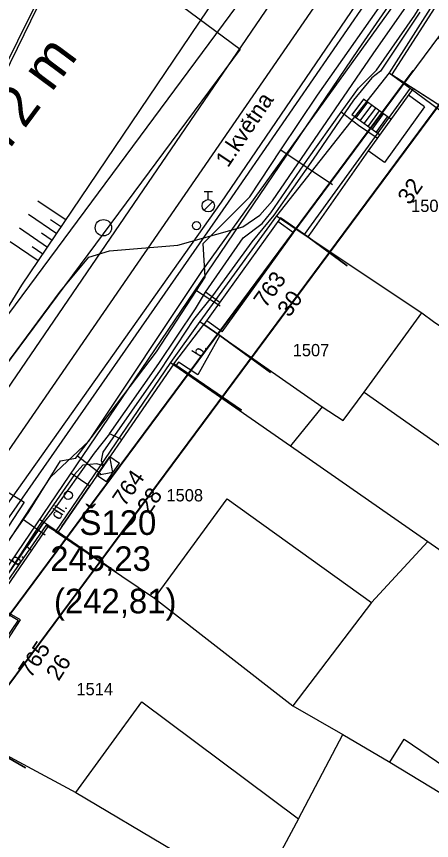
# Model space of a CAD drawing. Extents: x -601580 to 4, y -1204314 to 4.
# Drawn here: x -600275.8 to -600250.5, y -1203839.7 to -1203789.5 of the extents above; entities that cross this region are included whole.
import ezdxf

# ---------------------------------------------------------------- set-up
doc = ezdxf.new("R2010")
doc.units = 0
for name, color, linetype in [('00-EON NN', 7, 'Continuous'), ('00-INNOGY-NTL', 7, 'Continuous'), ('00-KN-HRANICE PARCEL', 7, 'Continuous'), ('00-KN-PARC. CISLA', 7, 'Continuous'), ('00-KN-VNITRNI KRESBA', 7, 'Continuous'), ('00-POLOHOPIS', 7, 'Continuous'), ('00-RAZÍTKO', 7, 'Continuous'), ('00-SITE KOM. KABEL', 7, 'Continuous'), ('00-VAK-KANAL-POTRUBI', 7, 'Continuous'), ('00-VAK-VODA-RAD IGIS', 7, 'Continuous'), ('11-REKONSTRUKCE  VYKOP', 7, 'Continuous'), ('11-REKONSTRUKCE VODOVOD POPIS', 7, 'Continuous'), ('Vrstva 27', 7, 'Continuous'), ('Vrstva 28', 7, 'Continuous'), ('Vrstva 9', 7, 'Continuous')]:
    doc.layers.add(name, color=color, linetype=linetype)

# ---------------------------------------------------------------- blocks, each defined once
blk = doc.blocks.new('6.14A_106')
at = {"layer": 'Vrstva 28'}
blk.add_circle((0, 0), 0.25, dxfattribs=at)
blk = doc.blocks.new('6.13')
at = {"layer": 'Vrstva 28'}
for p, q in [((-0.25, 0.875), (0.25, 0.875)), ((0, 0.375), (0, 0.875)), ((-0.258, -0.272), (0.272, 0.258))]:
    blk.add_line(p, q, dxfattribs=at)
blk.add_circle((0, 0), 0.375, dxfattribs=at)
blk = doc.blocks.new('6.14A_108')
at = {"layer": 'Vrstva 28'}
blk.add_circle((0, 0), 0.25, dxfattribs=at)
blk = doc.blocks.new('6.20_42')
at = {"layer": 'Vrstva 27'}
blk.add_circle((0, 0), 0.5, dxfattribs=at)
blk = doc.blocks.new('NN630')
at = {"layer": 'Vrstva 9'}
for points in [[(-3, -700), (-703, 0)], [(-703, -700), (-703, 0), (697, 0), (697, -700)], [(-3, -700), (697, 0)], [(-703, -700), (697, -700)]]:
    blk.add_lwpolyline(points, dxfattribs=at)

msp = doc.modelspace()

# ---------------------------------------------------------------- linework, layer by layer
for points in [[(-600312.703, -1203875.115), (-600310.695, -1203876.605), (-600248.083, -1203792.252), (-600250.091, -1203790.762)], [(-600312.703, -1203875.115), (-600310.695, -1203876.605), (-600248.083, -1203792.252), (-600250.091, -1203790.762)], [(-600312.703, -1203875.115), (-600310.695, -1203876.605), (-600248.083, -1203792.252), (-600250.091, -1203790.762)], [(-600311.213, -1203873.107), (-600251.581, -1203792.77)], [(-600311.213, -1203873.107), (-600251.581, -1203792.77)], [(-600311.213, -1203873.107), (-600251.581, -1203792.77)]]:
    msp.add_lwpolyline(points)
at = {"layer": '00-EON NN'}
for points in [[(-600307.429, -1203805.31), (-600306.032, -1203806.387), (-600305.146, -1203807.506), (-600304.247, -1203808.613), (-600302.719, -1203810.009), (-600302.228, -1203809.81), (-600298.184, -1203810.075), (-600294.025, -1203810.541), (-600290.099, -1203810.94), (-600289.362, -1203811.595), (-600286.649, -1203812.632), (-600283.948, -1203812.784), (-600280.132, -1203813.633), (-600278.808, -1203813.505), (-600277.896, -1203812.689), (-600273.102, -1203806.211), (-600271.369, -1203804.149), (-600270.113, -1203803.755), (-600265.949, -1203803.42), (-600261.973, -1203802.302), (-600260.94, -1203801.581), (-600260.159, -1203800.709), (-600254.024, -1203791.754), (-600245.041, -1203778.882)], [(-600251.182, -1203789.203), (-600253.591, -1203792.796), (-600254.1, -1203793.22), (-600255.23, -1203794.58), (-600257.68, -1203798.18), (-600260.09, -1203801.59), (-600261.43, -1203803.22), (-600263.82, -1203806.5), (-600264.989, -1203807.944), (-600267.014, -1203811.035), (-600270.522, -1203816.033), (-600270.627, -1203816.55), (-600270.476, -1203816.875), (-600270.89, -1203816.74), (-600271.73, -1203816.82), (-600272.25, -1203817.4), (-600274.43, -1203820.56), (-600277.55, -1203825.35)]]:
    msp.add_lwpolyline(points, dxfattribs=at)
at = {"layer": '00-INNOGY-NTL'}
for p, q in [((-600259.65, -1203797.61), (-600256.5, -1203799.71)), ((-600264.8, -1203806.17), (-600263.35, -1203807.12)), ((-600272.06, -1203816.27), (-600270.63, -1203817.36)), ((-600275.36, -1203820.15), (-600274.03, -1203821.08))]:
    msp.add_line(p, q, dxfattribs=at)
msp.add_lwpolyline([(-600286.96, -1203840.01), (-600284.34, -1203836.29), (-600283.78, -1203835.42), (-600280.08, -1203829.73), (-600280.49, -1203827.49), (-600275.36, -1203820.15), (-600275.02, -1203819.67), (-600273.09, -1203816.57), (-600272.16, -1203816.4), (-600272.06, -1203816.27), (-600267.24, -1203809.92), (-600264.8, -1203806.17), (-600264.27, -1203805.36), (-600264.39, -1203803.31), (-600261.56, -1203800.47), (-600259.65, -1203797.61), (-600257.42, -1203794.26), (-600252.65, -1203787.45)], dxfattribs=at)
at = {"layer": '00-KN-HRANICE PARCEL'}
for p, q in [((-600245.8, -1203781.55), (-600253.06, -1203792.9)), ((-600253.06, -1203792.9), (-600259.93, -1203801.62)), ((-600266.39, -1203810.56), (-600273.41, -1203820.87)), ((-600253.02, -1203834.95), (-600247.97, -1203837.99))]:
    msp.add_line(p, q, dxfattribs=at)
for points in [[(-600249.28, -1203766.8), (-600249.18, -1203771.13), (-600257.3, -1203781.99), (-600286.42, -1203821.27)], [(-600262.64, -1203767.37), (-600265.26, -1203771.13), (-600272.47, -1203784.7), (-600286.83, -1203814.12), (-600287.84, -1203817.36), (-600287.76, -1203819.53), (-600286.42, -1203821.27)], [(-600253.06, -1203792.9), (-600251.77, -1203793.85), (-600247.43, -1203797.06), (-600238.12, -1203803.96), (-600237.79, -1203804.21), (-600231.72, -1203807.25), (-600226.83, -1203809.7), (-600224.08, -1203811.08)], [(-600259.93, -1203801.62), (-600264.59, -1203808.07), (-600266.39, -1203810.56)], [(-600259.93, -1203801.62), (-600258.23, -1203802.77), (-600251.06, -1203807.55), (-600250.34, -1203808.06), (-600240.79, -1203814.46)], [(-600266.39, -1203810.56), (-600265.07, -1203811.48), (-600259.07, -1203815.65), (-600250.7, -1203821.48), (-600243.6, -1203826.42)], [(-600273.41, -1203820.87), (-600273.99, -1203820.5), (-600277.32, -1203825.31), (-600275.67, -1203826.29), (-600280.02, -1203832.67), (-600279.86, -1203832.78)], [(-600273.41, -1203820.87), (-600267.36, -1203824.95), (-600258.92, -1203831.51), (-600255.88, -1203833.26), (-600253.02, -1203834.95)], [(-600253.02, -1203834.95), (-600252.14, -1203833.54), (-600247.18, -1203836.92), (-600242.21, -1203827.38)], [(-600279.86, -1203832.78), (-600278.6, -1203833.34), (-600272.16, -1203836.8), (-600266.21, -1203840.33), (-600257.86, -1203845.53), (-600254.18, -1203847.79)]]:
    msp.add_lwpolyline(points, dxfattribs=at)
at = {"layer": '00-KN-VNITRNI KRESBA'}
for p, q in [((-600251.77, -1203793.85), (-600258.23, -1203802.77)), ((-600254.58, -1203812.37), (-600251.06, -1203807.55)), ((-600264.59, -1203808.07), (-600257.13, -1203813.27)), ((-600255.85, -1203814.11), (-600254.58, -1203812.37)), ((-600254.58, -1203812.37), (-600244.11, -1203819.78)), ((-600257.13, -1203813.27), (-600259.07, -1203815.65)), ((-600257.13, -1203813.27), (-600255.85, -1203814.11)), ((-600267.36, -1203824.95), (-600262.93, -1203818.89)), ((-600262.93, -1203818.89), (-600254.12, -1203825.21)), ((-600254.12, -1203825.21), (-600250.7, -1203821.48)), ((-600254.12, -1203825.21), (-600258.92, -1203831.51)), ((-600272.16, -1203836.8), (-600268.13, -1203831.27)), ((-600268.13, -1203831.27), (-600258.59, -1203838.4)), ((-600258.59, -1203838.4), (-600255.88, -1203833.26)), ((-600258.59, -1203838.4), (-600260.82, -1203842.53))]:
    msp.add_line(p, q, dxfattribs=at)
at = {"layer": '00-POLOHOPIS'}
for p, q in [((-600254.913, -1203791.485), (-600246.412, -1203779.068)), ((-600275.448, -1203805.851), (-600258.42, -1203780.606)), ((-600275.701, -1203790.96), (-600272.936, -1203785.282)), ((-600259.154, -1203786.982), (-600282.637, -1203821.382)), ((-600285.48, -1203810.58), (-600275.701, -1203790.96)), ((-600277.773, -1203825.148), (-600254.913, -1203791.485)), ((-600250.891, -1203794.977), (-600251.88, -1203794.262)), ((-600254.62, -1203794.519), (-600255.322, -1203795.47)), ((-600254.379, -1203794.697), (-600255.081, -1203795.648)), ((-600254.137, -1203794.875), (-600254.839, -1203795.826)), ((-600252.942, -1203795.732), (-600254.62, -1203794.519)), ((-600253.896, -1203795.054), (-600254.598, -1203796.004)), ((-600253.654, -1203795.232), (-600254.356, -1203796.183)), ((-600253.413, -1203795.41), (-600254.115, -1203796.361)), ((-600250.891, -1203794.977), (-600253.343, -1203798.369)), ((-600253.634, -1203796.69), (-600255.322, -1203795.47)), ((-600253.172, -1203795.588), (-600253.874, -1203796.539)), ((-600253.343, -1203798.369), (-600254.343, -1203797.67)), ((-600274.48, -1203800.705), (-600272.759, -1203801.879)), ((-600275.044, -1203801.531), (-600273.323, -1203802.705)), ((-600273.698, -1203801.844), (-600273.041, -1203802.292)), ((-600258.012, -1203802.912), (-600259.687, -1203801.756)), ((-600275.608, -1203802.357), (-600273.886, -1203803.531)), ((-600258.897, -1203802.662), (-600259.848, -1203801.981)), ((-600274.262, -1203802.67), (-600273.605, -1203803.118)), ((-600263.229, -1203808.705), (-600258.897, -1203802.662)), ((-600276.171, -1203803.183), (-600274.45, -1203804.357)), ((-600274.825, -1203803.496), (-600274.168, -1203803.944)), ((-600283.739, -1203819.176), (-600275.448, -1203805.851)), ((-600266.184, -1203810.644), (-600264.348, -1203808.257)), ((-600263.384, -1203808.923), (-600264.348, -1203808.257)), ((-600263.229, -1203808.705), (-600264.18, -1203808.023)), ((-600266.04, -1203810.738), (-600266.184, -1203810.644)), ((-600272.454, -1203817.315), (-600271.313, -1203818.09)), ((-600273.015, -1203820.561), (-600271.313, -1203818.09)), ((-600274.376, -1203820.119), (-600273.809, -1203820.502))]:
    msp.add_line(p, q, dxfattribs=at)
for points in [[(-600248.677, -1203795.73), (-600252.882, -1203793.025), (-600245.543, -1203781.613), (-600241.338, -1203784.318)], [(-600248.677, -1203795.73), (-600251.588, -1203793.857), (-600254.343, -1203797.67), (-600257.743, -1203802.533), (-600258.012, -1203802.912), (-600255.624, -1203804.669)], [(-600262.094, -1203795.862), (-600261.955, -1203795.845), (-600261.989, -1203795.709)], [(-600255.624, -1203804.669), (-600258.012, -1203802.912), (-600259.687, -1203801.756), (-600264.348, -1203808.257), (-600263.384, -1203808.923), (-600260.284, -1203811.17)], [(-600260.284, -1203811.17), (-600263.384, -1203808.923), (-600264.712, -1203811.33), (-600265.896, -1203810.543), (-600266.04, -1203810.738), (-600262.066, -1203813.48)], [(-600262.066, -1203813.48), (-600266.184, -1203810.644), (-600273.242, -1203820.891), (-600269.693, -1203823.341)], [(-600275.222, -1203835.278), (-600278.436, -1203833.446), (-600279.782, -1203832.716), (-600278.702, -1203831.049), (-600276.301, -1203827.451), (-600275.541, -1203826.255), (-600277.146, -1203825.34), (-600273.809, -1203820.502), (-600269.693, -1203823.341)], [(-600279.148, -1203843.829), (-600283.163, -1203841.696), (-600278.436, -1203833.446), (-600275.222, -1203835.278)]]:
    msp.add_lwpolyline(points, dxfattribs=at)
at = {"layer": '00-RAZÍTKO'}
for points in [[(-600492.548, -1203872.448), (-600304.712, -1203619.391), (-600185.471, -1203707.9), (-600373.307, -1203960.957)], [(-600489.051, -1203871.931), (-600304.195, -1203622.889), (-600188.969, -1203708.417), (-600373.825, -1203957.46)]]:
    msp.add_lwpolyline(points, close=True, dxfattribs=at)
at = {"layer": '00-SITE KOM. KABEL'}
for points in [[(-600319.96, -1203891.12), (-600321.17, -1203890.19), (-600304.06, -1203864.65), (-600294.17, -1203850.07), (-600282.45, -1203832.63), (-600279.97, -1203828.88), (-600279.74, -1203826.75), (-600273.69, -1203817.55), (-600271.37, -1203815.37), (-600264.47, -1203805.03), (-600246.59, -1203780.19), (-600235.23, -1203765.23)], [(-600255.97, -1203795.3), (-600254.92, -1203793.84), (-600253.83, -1203792.75), (-600251.49, -1203789.38), (-600251, -1203788.6), (-600248.81, -1203785.4), (-600248.66, -1203784.76)], [(-600255.97, -1203795.3), (-600254.92, -1203793.84)], [(-600264.25, -1203806.29), (-600261.95, -1203802.96), (-600260.79, -1203802.1), (-600260.27, -1203801.45), (-600258.03, -1203798.2), (-600255.97, -1203795.3)], [(-600253.79, -1203796.9), (-600254.93, -1203796.11), (-600255.97, -1203795.3)], [(-600260.27, -1203801.45), (-600258.03, -1203798.2)], [(-600270.1, -1203814.92), (-600267.1, -1203810.64), (-600264.87, -1203807.29), (-600264.25, -1203806.29)], [(-600263.38, -1203806.91), (-600264.25, -1203806.29)], [(-600267.1, -1203810.64), (-600264.87, -1203807.29)], [(-600270.1, -1203814.92), (-600271.04, -1203816.1), (-600273.63, -1203819.72), (-600274.09, -1203820.28), (-600275.15, -1203821.8)], [(-600269.38, -1203815.27), (-600269.79, -1203815.07), (-600270.1, -1203814.92)], [(-600271.04, -1203816.1), (-600273.63, -1203819.72)], [(-600275.15, -1203821.8), (-600274.09, -1203820.28)], [(-600283.33, -1203835.43), (-600280.73, -1203831.66), (-600280.27, -1203830.52), (-600278.62, -1203827.91), (-600277.49, -1203825.2), (-600275.15, -1203821.8)], [(-600274.86, -1203822.03), (-600275.15, -1203821.8)]]:
    msp.add_lwpolyline(points, dxfattribs=at)
at = {"layer": '00-VAK-KANAL-POTRUBI'}
msp.add_lwpolyline([(-600250.599, -1203778.658), (-600276.7, -1203816.55)], dxfattribs=at)
at = {"layer": '00-VAK-VODA-RAD IGIS'}
for points in [[(-600226.92, -1203751.09), (-600241.09, -1203769.22), (-600248.71, -1203779.37), (-600263.3, -1203800.8), (-600276.452, -1203819.344)], [(-600226.96, -1203751.97), (-600240.83, -1203769.45), (-600248.36, -1203779.71), (-600262.88, -1203800.8), (-600276.9, -1203820.92)]]:
    msp.add_lwpolyline(points, dxfattribs=at)
at = {"layer": '11-REKONSTRUKCE  VYKOP'}
msp.add_lwpolyline([(-600296.227, -1203802.16), (-600292.908, -1203804.566), (-600294.623, -1203807.083), (-600275.319, -1203819.085), (-600277.587, -1203822.542), (-600300.099, -1203807.055), (-600296.227, -1203802.16)], dxfattribs=at)
at = {"layer": '11-REKONSTRUKCE VODOVOD POPIS'}
msp.add_lwpolyline([(-600316.018, -1203841.848), (-600272.765, -1203783.577), (-600262.149, -1203791.457), (-600305.402, -1203849.728)], close=True, dxfattribs=at)
msp.add_lwpolyline([(-600316.018, -1203841.848), (-600272.765, -1203783.577), (-600262.149, -1203791.457), (-600305.402, -1203849.728)], close=True, dxfattribs=at)

# ---------------------------------------------------------------- block references
at = {"layer": '00-EON NN', "xscale": 0.001, "yscale": 0.001, "rotation": 55.44143614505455}
msp.add_blockref('NN630', (-600270.476, -1203816.875), dxfattribs=at)
at = {"layer": '00-POLOHOPIS'}
msp.add_blockref('6.13', (-600264.083, -1203801.008), dxfattribs=at)
for name, p, xscale, yscale, rotation in [('6.20_42', (-600270.479, -1203802.353), 0.99999916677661, 0.99999916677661, 59.52314605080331), ('6.14A_108', (-600264.805, -1203802.224), 0.99999834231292, 0.99999834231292, 66.04284774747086), ('6.14A_106', (-600272.625, -1203818.673), 0.99999834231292, 0.99999834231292, 66.04284774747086)]:
    msp.add_blockref(name, p, dxfattribs=dict(at, xscale=xscale, yscale=yscale, rotation=rotation))

# ---------------------------------------------------------------- texts
at = {"layer": '00-KN-PARC. CISLA'}
for s, p in [('1502', (-600251.715, -1203801.39)), ('1507', (-600258.935, -1203810.19)), ('1508', (-600266.635, -1203819.04)), ('1514', (-600272.125, -1203830.86))]:
    msp.add_text(s, height=0.75, dxfattribs=at).set_placement(p)
at = {"layer": '00-POLOHOPIS'}
for s, height, rotation, p in [('1.kvetna', 1, 56.0528, (-600262.884, -1203798.729)), ('32', 1, 55.0404, (-600251.799, -1203801.012)), ('763', 1, 54.3607, (-600260.585, -1203807.299)), ('30', 1, 54.3607, (-600259.142, -1203807.861)), ('b.', 0.7, 57.9182, (-600264.531, -1203810.318)), ('764', 1, 55.4497, (-600269.185, -1203819.41)), ('28', 1, 55.4497, (-600267.684, -1203819.875)), ('dl.', 0.7, 57.9182, (-600273.169, -1203820.211)), ('b.', 0.7, 57.9182, (-600275.704, -1203823.02)), ('765', 1, 56.2842, (-600274.908, -1203829.866)), ('26', 1, 57.566, (-600273.209, -1203830.042))]:
    msp.add_text(s, height=height, rotation=rotation, dxfattribs=at).set_placement(p)
at = {"layer": '00-VAK-KANAL-POTRUBI'}
for s, p in [('Š120', (-600271.94, -1203821.084)), ('245,23 ', (-600273.723, -1203823.28)), ('(242,81)', (-600273.496, -1203825.866))]:
    msp.add_text(s, height=1.5, dxfattribs=at).set_placement(p)
at = {"layer": '11-REKONSTRUKCE VODOVOD POPIS'}
msp.add_text('REKONSTRUKCE VODOVODU 202.72 m', height=2.5, rotation=53.4147, dxfattribs=at).set_placement((-600309.63, -1203842.616))

doc.saveas('drawing.dxf')
